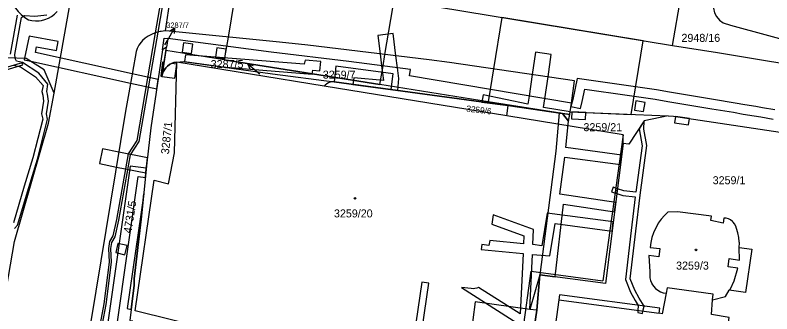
# Model space of a CAD drawing. Extents: x -756746 to -753363, y -1166406 to -1161727.
# Drawn here: x -755909.2 to -755748.4, y -1165191 to -1165127.5 of the extents above; entities that cross this region are included whole.
import ezdxf

# ---------------------------------------------------------------- set-up
doc = ezdxf.new("R2010")
doc.units = 0
for name, color, linetype in [('Hranice parcel', 7, 'Continuous'), ('Parcelní čísla', 7, 'Continuous'), ('Pop  PČ popisy', 7, 'Continuous'), ('Vnitřní kresba', 7, 'Continuous'), ('Věcná břemena k části', 7, 'Continuous'), ('Značky budov', 7, 'Continuous')]:
    doc.layers.add(name, color=color, linetype=linetype)

msp = doc.modelspace()

# ---------------------------------------------------------------- linework, layer by layer
at = {"layer": 'Hranice parcel'}
for p, q in [((-755769.54, -1165133.94), (-755766.57, -1165116.73)), ((-755875.39, -1165117.83), (-755877.29, -1165130.81)), ((-755825.06, -1165124.82), (-755769.54, -1165133.94)), ((-755876.75, -1165132.49), (-755877.04, -1165134.28)), ((-755878.06, -1165140.54), (-755877.04, -1165134.28)), ((-755877.04, -1165134.28), (-755877.89, -1165134.9)), ((-755874.87, -1165137.5), (-755875.5, -1165137.57)), ((-755843.53, -1165142.61), (-755874.87, -1165137.5)), ((-755804.76, -1165148.93), (-755843.53, -1165142.61)), ((-755804.45, -1165146.72), (-755841.44, -1165141.66)), ((-755791.28, -1165148.07), (-755791.02, -1165146.2)), ((-755804.76, -1165148.93), (-755804.45, -1165146.72)), ((-755791.64, -1165150), (-755791.28, -1165148.07)), ((-755791.28, -1165148.07), (-755770.48, -1165148.92)), ((-755770.48, -1165148.92), (-755775.54, -1165149.97))]:
    msp.add_line(p, q, dxfattribs=at)
for points in [[(-755758.91, -1165117.98), (-755760.83, -1165126.04), (-755760.61, -1165126.98), (-755760.19, -1165127.81), (-755759.59, -1165128.54), (-755758.8, -1165129.1), (-755757.26, -1165129.61), (-755733.01, -1165136.19), (-755732.05, -1165136.33), (-755731.04, -1165136.21), (-755730.07, -1165135.86), (-755729.34, -1165135.32), (-755728.62, -1165134.5), (-755728.19, -1165133.6), (-755713.35, -1165079.35)], [(-755910.31, -1165123.72), (-755909.97, -1165124.58), (-755909.53, -1165125.4), (-755909.12, -1165126.02), (-755908.54, -1165126.74), (-755907.88, -1165127.39), (-755907.15, -1165127.97), (-755906.37, -1165128.47), (-755905.61, -1165128.64), (-755904.84, -1165128.7), (-755904.07, -1165128.67), (-755903.6, -1165128.6), (-755902.85, -1165128.41), (-755902.13, -1165128.12), (-755901.45, -1165127.75), (-755900.83, -1165127.29), (-755900.27, -1165126.75)], [(-755877.29, -1165130.81), (-755878.2, -1165130.94), (-755878.35, -1165130.97), (-755879.24, -1165131.21), (-755880.09, -1165131.55), (-755880.91, -1165131.98), (-755881.54, -1165132.4), (-755882.1, -1165132.9), (-755882.45, -1165133.27), (-755882.89, -1165133.88), (-755883.24, -1165134.55), (-755883.51, -1165135.25)], [(-755791.02, -1165146.2), (-755790.34, -1165141.45), (-755816.92, -1165137.56), (-755821.22, -1165136.97), (-755847.01, -1165133.89), (-755853.05, -1165133.26), (-755876.49, -1165130.89), (-755877.29, -1165130.81)], [(-755877.89, -1165134.9), (-755877.52, -1165132.39), (-755876.75, -1165132.49)], [(-755791.02, -1165146.2), (-755825.4, -1165140.43), (-755825.17, -1165139.03), (-755838.29, -1165137.35), (-755854.77, -1165135.38), (-755876.75, -1165132.49)], [(-755877.89, -1165134.9), (-755880.34, -1165151.42), (-755881.22, -1165158.88), (-755882.39, -1165170.89), (-755883.89, -1165183.55), (-755883.92, -1165184.91), (-755884.84, -1165192.4), (-755884.19, -1165192.48)], [(-755769.54, -1165133.94), (-755760, -1165135.4), (-755753.16, -1165136.55), (-755743.32, -1165138.17), (-755734.31, -1165139.66)], [(-755935.43, -1165318.22), (-755932.53, -1165318.74), (-755929.85, -1165303.72), (-755931.34, -1165300.47), (-755916.93, -1165220.85), (-755915.16, -1165221.13), (-755913.98, -1165202.5), (-755909.35, -1165175.61), (-755902.08, -1165150.46), (-755900.91, -1165144.09), (-755903, -1165139.15), (-755906.87, -1165136.68), (-755910.86, -1165136.56), (-755912.62, -1165136.93)], [(-755883.51, -1165135.25), (-755885.03, -1165143.98), (-755885.71, -1165147.94), (-755893.08, -1165192.65), (-755884.25, -1165194.32)], [(-755860.68, -1165196.61), (-755860.62, -1165196.36), (-755860.56, -1165196.12), (-755883.68, -1165190.33), (-755879.65, -1165162.57), (-755876.64, -1165163.37), (-755875.31, -1165156.79), (-755874.87, -1165137.5)], [(-755875.5, -1165137.57), (-755875.99, -1165137.77), (-755876.24, -1165137.9), (-755876.74, -1165138.25), (-755877.18, -1165138.68), (-755877.55, -1165139.18), (-755877.66, -1165139.38), (-755877.91, -1165139.94), (-755878.06, -1165140.54)], [(-755874.87, -1165137.5), (-755873.46, -1165137.33), (-755854.49, -1165139.96), (-755841.44, -1165141.66)], [(-755841.44, -1165141.66), (-755841.91, -1165141.69), (-755842.25, -1165141.76), (-755842.62, -1165141.89), (-755842.96, -1165142.07), (-755843.36, -1165142.38), (-755843.53, -1165142.61)], [(-755804.45, -1165146.72), (-755792.92, -1165148.39), (-755791.64, -1165150)], [(-755780.01, -1165154.81), (-755780.06, -1165152.95), (-755804.76, -1165148.93)], [(-755770.48, -1165148.92), (-755769.36, -1165148.97), (-755738.16, -1165153.66)], [(-755775.54, -1165149.97), (-755778.83, -1165154.93), (-755780.01, -1165154.81)], [(-755780.01, -1165154.81), (-755783.79, -1165184.56), (-755797.72, -1165182.67), (-755798.37, -1165190.23), (-755799.5, -1165197.84), (-755799.61, -1165198.73), (-755801.85, -1165198.44), (-755803.34, -1165209.06), (-755804.06, -1165214.29), (-755806.28, -1165230.52)], [(-755770.51, -1165169.34), (-755771.27, -1165170.07), (-755771.96, -1165170.87), (-755772.58, -1165171.73), (-755772.68, -1165171.9), (-755773.19, -1165172.82), (-755773.61, -1165173.79), (-755773.94, -1165174.79), (-755774.18, -1165175.82), (-755774.31, -1165176.87)], [(-755758.66, -1165170.65), (-755758.81, -1165171.68), (-755761.43, -1165171.14), (-755761.25, -1165170.2), (-755768.45, -1165169.31), (-755770.51, -1165169.34)], [(-755755.35, -1165176.89), (-755755.34, -1165175.9), (-755755.35, -1165175.71), (-755755.46, -1165174.73), (-755755.67, -1165173.77), (-755755.98, -1165172.83), (-755756.11, -1165172.34), (-755756.34, -1165171.88), (-755756.65, -1165171.47), (-755756.79, -1165171.33), (-755757.2, -1165171.03), (-755757.66, -1165170.8), (-755758.15, -1165170.68), (-755758.66, -1165170.65)], [(-755774.31, -1165176.87), (-755772.24, -1165177.1), (-755772.44, -1165178.87), (-755774.55, -1165178.62), (-755774.34, -1165182.07)], [(-755761.02, -1165188.03), (-755758.32, -1165187.28), (-755757.48, -1165185.98), (-755757.26, -1165185.64), (-755756.46, -1165183.96), (-755755.67, -1165181.26), (-755757.71, -1165180.97), (-755757.53, -1165179.2), (-755755.32, -1165179.57), (-755755.35, -1165176.89)], [(-755774.34, -1165182.07), (-755774.39, -1165182.7), (-755774.34, -1165183.32), (-755774.19, -1165183.93), (-755773.95, -1165184.51), (-755773.91, -1165184.58), (-755773.57, -1165185.11), (-755773.15, -1165185.57), (-755772.66, -1165185.97), (-755772.11, -1165186.28), (-755771.53, -1165186.5), (-755770.91, -1165186.62)], [(-755761.02, -1165188.03), (-755760.94, -1165186.83), (-755770.69, -1165185.44), (-755770.91, -1165186.62)], [(-755770.91, -1165186.62), (-755771.73, -1165190.96), (-755772.41, -1165190.87), (-755772.25, -1165189.81), (-755793.57, -1165186.97), (-755793.71, -1165188.03), (-755799.67, -1165231.37)], [(-755755.74, -1165237.34), (-755749.86, -1165194.02), (-755750.36, -1165193.95), (-755757.66, -1165192.85), (-755757.5, -1165191.8), (-755761.24, -1165191.11), (-755761.02, -1165188.03)]]:
    msp.add_lwpolyline(points, dxfattribs=at)
at = {"layer": 'Pop  PČ popisy'}
for p, q in [((-755876.84, -1165132.86), (-755875.34, -1165130.26)), ((-755875.34, -1165130.26), (-755876.27, -1165130.88)), ((-755875.34, -1165130.26), (-755875.41, -1165131.38)), ((-755877.39, -1165133.8), (-755876.84, -1165132.86)), ((-755857.48, -1165139.86), (-755859.74, -1165137.89)), ((-755859.74, -1165137.89), (-755858.66, -1165138.17)), ((-755859.74, -1165137.89), (-755859.32, -1165138.93)), ((-755857.23, -1165140.07), (-755857.48, -1165139.86))]:
    msp.add_line(p, q, dxfattribs=at)
at = {"layer": 'Vnitřní kresba'}
for p, q in [((-755900.91, -1165144.09), (-755897.13, -1165122.79)), ((-755780.06, -1165152.95), (-755784.37, -1165183.99)), ((-755755.35, -1165176.89), (-755752.71, -1165177.26)), ((-755752.71, -1165177.26), (-755754.03, -1165186.47)), ((-755801.85, -1165198.44), (-755799.58, -1165181.93)), ((-755799.58, -1165181.93), (-755784.37, -1165183.99)), ((-755754.03, -1165186.47), (-755757.48, -1165185.98)), ((-755793.71, -1165188.03), (-755772.41, -1165190.87))]:
    msp.add_line(p, q, dxfattribs=at)
at = {"layer": 'Věcná břemena k části'}
for points in [[(-755874.36, -1165101.84), (-755879.42, -1165131.28), (-755883.35, -1165154.16), (-755885.17, -1165157), (-755887.63, -1165170.95), (-755888.43, -1165174.42), (-755889.12, -1165175.63), (-755889.34, -1165177.1), (-755889.23, -1165180.01), (-755890.38, -1165188.89), (-755891.11, -1165193.02)], [(-755874.36, -1165101.84), (-755879.42, -1165131.28), (-755883.35, -1165154.16), (-755885.17, -1165157), (-755887.63, -1165170.95), (-755888.43, -1165174.42), (-755889.12, -1165175.63), (-755889.34, -1165177.1), (-755889.23, -1165180.01), (-755890.38, -1165188.89)], [(-755890.62, -1165193.12), (-755889.88, -1165188.97), (-755888.73, -1165180.03), (-755888.84, -1165177.12), (-755888.64, -1165175.79), (-755887.96, -1165174.6), (-755887.14, -1165171.05), (-755884.69, -1165157.2), (-755882.87, -1165154.32), (-755878.8, -1165131.08), (-755874.23, -1165104.06)], [(-755890.62, -1165193.12), (-755889.88, -1165188.97), (-755888.73, -1165180.03), (-755888.84, -1165177.12), (-755888.64, -1165175.79), (-755887.96, -1165174.6), (-755887.14, -1165171.05), (-755884.69, -1165157.2), (-755882.87, -1165154.32), (-755878.8, -1165131.08), (-755874.23, -1165104.06)], [(-755908.74, -1165127.48), (-755910.24, -1165135.8)], [(-755909.3, -1165172.82), (-755908.66, -1165172.17), (-755906.28, -1165164.15), (-755904.47, -1165158.12), (-755902.28, -1165149.64), (-755902.56, -1165148.44), (-755902.12, -1165145.79), (-755902.34, -1165144.27), (-755902.49, -1165143.72), (-755902.21, -1165142.2), (-755904.15, -1165139.82), (-755907.62, -1165137.57), (-755908.9, -1165137.27), (-755909.14, -1165136.86), (-755909.16, -1165136.61), (-755909.24, -1165135.84), (-755907.82, -1165128), (-755907.49, -1165127.72), (-755907.2, -1165127.6), (-755905.02, -1165127.73), (-755902.45, -1165127.4)], [(-755907.54, -1165138.08), (-755907.68, -1165137.6), (-755913.81, -1165139.42)], [(-755913.32, -1165139.79), (-755907.54, -1165138.08)], [(-755909.56, -1165138.15), (-755908.02, -1165138.51), (-755904.83, -1165140.58), (-755903.27, -1165142.48), (-755903.51, -1165143.76), (-755903.32, -1165144.47), (-755903.14, -1165145.77), (-755903.58, -1165148.48), (-755903.3, -1165149.64), (-755905.43, -1165157.84), (-755907.24, -1165163.87), (-755909.54, -1165171.65)], [(-755747.8, -1165147.63), (-755750.43, -1165147.17), (-755751.87, -1165146.91), (-755754.16, -1165146.56), (-755756.25, -1165146.17), (-755760.84, -1165145.42), (-755770.2, -1165143.85), (-755772.91, -1165143.4), (-755778.92, -1165142.49), (-755789.8, -1165140.99), (-755790.69, -1165145.45), (-755791.11, -1165146.88), (-755789.09, -1165147.37), (-755788.73, -1165145.87), (-755788.2, -1165143.23), (-755779.2, -1165144.47), (-755773.23, -1165145.38), (-755770.52, -1165145.83), (-755761.16, -1165147.4), (-755756.59, -1165148.15), (-755754.5, -1165148.54), (-755752.19, -1165148.89), (-755750.77, -1165149.13), (-755748.16, -1165149.59)], [(-755887.59, -1165193.69), (-755883.08, -1165161.81), (-755881.53, -1165162.03), (-755881.33, -1165160.04), (-755884.78, -1165159.57), (-755889.56, -1165193.32)], [(-755890.38, -1165188.89), (-755891.11, -1165193.02)]]:
    msp.add_lwpolyline(points, dxfattribs=at)
for points in [[(-755864.76, -1165136.99), (-755831.69, -1165142.23), (-755831.03, -1165138.28), (-755830.63, -1165135.85), (-755828.98, -1165125.95), (-755828.67, -1165124.16), (-755828.6, -1165123.74), (-755829.69, -1165123.57), (-755861.7, -1165118.29), (-755861.98, -1165120), (-755863.97, -1165132.16), (-755864.29, -1165134.13)], [(-755805.79, -1165127.99), (-755807.56, -1165138.93), (-755808.26, -1165143.31), (-755808.68, -1165145.89), (-755791.38, -1165148.63), (-755791.28, -1165148.07), (-755778.36, -1165148.6), (-755775.76, -1165132.92)], [(-755827.69, -1165140.94), (-755827.97, -1165138.67), (-755828.29, -1165136.13), (-755828.88, -1165131.41), (-755832.15, -1165131.81), (-755831.66, -1165135.72), (-755831.35, -1165138.24), (-755830.96, -1165141.36), (-755837.26, -1165140.84), (-755837.45, -1165142.21), (-755827.89, -1165143.51)], [(-755884.33, -1165139.98), (-755904.88, -1165135.47), (-755904.63, -1165134.25), (-755900.42, -1165135.04), (-755900.05, -1165133.08), (-755906.19, -1165131.93), (-755907.17, -1165136.67), (-755907.24, -1165137.01), (-755905.89, -1165137.3), (-755884.68, -1165141.96), (-755879.12, -1165143.18), (-755878.82, -1165141.19)], [(-755873.41, -1165133.39), (-755873.71, -1165135.37), (-755871.73, -1165135.66), (-755871.43, -1165133.68)], [(-755878.06, -1165140.54), (-755877.94, -1165140.04), (-755877.75, -1165139.56), (-755877.5, -1165139.11), (-755877.2, -1165138.7), (-755876.83, -1165138.33), (-755876.43, -1165138.02), (-755875.98, -1165137.76), (-755875.5, -1165137.57), (-755874.87, -1165137.5), (-755873.46, -1165137.33), (-755854.49, -1165139.96), (-755841.44, -1165141.66), (-755804.45, -1165146.72), (-755792.92, -1165148.39), (-755808.68, -1165145.89), (-755831.69, -1165142.23), (-755864.76, -1165136.99), (-755877.16, -1165135.03)], [(-755864.35, -1165134.74), (-755866.33, -1165134.44), (-755866.63, -1165136.42), (-755864.65, -1165136.71)], [(-755847.6, -1165137.03), (-755847.76, -1165137.89), (-755873.02, -1165135.9), (-755873.2, -1165137.37), (-755864.45, -1165138.58), (-755846.1, -1165140.03), (-755845.95, -1165139.2), (-755844.44, -1165139.35), (-755844.25, -1165137.35)], [(-755796.66, -1165145.25), (-755795.99, -1165140.62), (-755795.29, -1165135.88), (-755798.65, -1165135.39), (-755799.35, -1165140.13), (-755800.02, -1165144.69), (-755800.28, -1165146.44), (-755809.74, -1165144.46), (-755810.04, -1165145.96), (-755804.45, -1165146.72), (-755792.92, -1165148.39), (-755791.64, -1165150), (-755791.28, -1165148.07), (-755796.94, -1165147.13)], [(-755877.57, -1165137.56), (-755877.87, -1165137.52), (-755878.26, -1165140.5), (-755878.06, -1165140.54)], [(-755875.29, -1165140.9), (-755874.87, -1165137.91), (-755875.99, -1165137.77), (-755876.43, -1165138.02), (-755876.83, -1165138.32), (-755877.18, -1165138.68), (-755877.49, -1165139.09), (-755877.75, -1165139.55), (-755877.94, -1165140.03), (-755878.06, -1165140.54)], [(-755841.44, -1165141.66), (-755829.32, -1165143.32), (-755828.85, -1165139.94), (-755841.07, -1165138.33)], [(-755777.3, -1165145.69), (-755777.65, -1165147.66), (-755775.68, -1165148.01), (-755775.33, -1165146.04)], [(-755780.58, -1165159.27), (-755780.33, -1165157.29), (-755792.22, -1165155.66), (-755791.64, -1165150), (-755792.92, -1165148.39), (-755793.63, -1165148.29), (-755794.3, -1165156.41), (-755797.72, -1165182.67), (-755794.45, -1165183.11), (-755792.71, -1165167.69), (-755781.86, -1165169.33), (-755781.6, -1165167.35), (-755793.51, -1165165.54), (-755792.45, -1165157.65)], [(-755792.92, -1165148.39), (-755791.64, -1165150), (-755791.38, -1165148.63)], [(-755788.03, -1165149.71), (-755787.94, -1165148.21), (-755790.96, -1165148.08), (-755791.03, -1165149.56)], [(-755766.12, -1165150.81), (-755765.93, -1165149.49), (-755768.91, -1165149.04), (-755769.09, -1165150.41)], [(-755776.66, -1165151.66), (-755776, -1165155.24), (-755777.37, -1165165.14), (-755779.88, -1165164.84), (-755781.23, -1165164.39), (-755781.36, -1165165.4), (-755780.1, -1165165.82), (-755777.49, -1165166.14), (-755778.3, -1165173.29), (-755779.54, -1165183.69), (-755778.44, -1165186.4), (-755777.5, -1165188.15), (-755776.86, -1165189.2), (-755776.91, -1165190.27), (-755776.93, -1165190.73), (-755775.94, -1165190.88), (-755775.83, -1165190.41), (-755775.57, -1165189.37), (-755776.64, -1165187.65), (-755777.54, -1165185.98), (-755778.52, -1165183.55), (-755777.3, -1165173.41), (-755776.44, -1165165.77), (-755774.98, -1165155.22), (-755775.63, -1165151.76), (-755775.54, -1165149.97)], [(-755881.43, -1165161.03), (-755881.1, -1165157.83), (-755887.14, -1165156.62), (-755890.64, -1165155.92), (-755891.26, -1165159.06), (-755887.66, -1165159.78)], [(-755885.4, -1165189.86), (-755884.55, -1165190.07), (-755883.92, -1165184.91), (-755883.89, -1165183.55), (-755882.39, -1165170.89), (-755881.86, -1165165.5)], [(-755781.36, -1165165.4), (-755781.23, -1165164.39), (-755782.18, -1165164.08), (-755782.49, -1165165.03)], [(-755812.32, -1165185.62), (-755814.37, -1165185.36), (-755799.1, -1165195.14), (-755798.37, -1165190.23), (-755799.87, -1165190.03), (-755799.29, -1165178.36), (-755795.61, -1165178.69), (-755794.46, -1165171.8), (-755782.38, -1165173.43), (-755782.12, -1165171.45), (-755796.17, -1165169.56), (-755797.29, -1165176.54), (-755799.2, -1165176.28), (-755799.05, -1165173.03), (-755807.64, -1165169.92), (-755807.92, -1165171.95), (-755801.12, -1165174.41), (-755801.19, -1165176.09), (-755808.38, -1165175.37), (-755808.53, -1165176.47), (-755810.03, -1165176.26), (-755810.18, -1165177.33), (-755801.28, -1165178.16), (-755801.9, -1165190.97), (-755810.77, -1165185.38), (-755811.14, -1165185.53), (-755811.53, -1165185.62), (-755811.92, -1165185.65)], [(-755885.42, -1165176.46), (-755887.37, -1165176), (-755887.83, -1165177.95), (-755885.88, -1165178.41)], [(-755798.37, -1165190.23), (-755797.72, -1165182.67), (-755799.87, -1165190.03), (-755811.43, -1165188.46), (-755812.46, -1165196.09), (-755799.5, -1165197.84)], [(-755802.46, -1165202.79), (-755802.25, -1165201.3), (-755823.22, -1165197.58), (-755821.34, -1165184.46), (-755822.82, -1165184.27), (-755824.91, -1165198.81)]]:
    msp.add_lwpolyline(points, close=True, dxfattribs=at)
at = {"layer": 'Značky budov'}
for centre in [(-755837.01, -1165166.45), (-755764.56, -1165177.39)]:
    msp.add_circle(centre, 0.175, dxfattribs=at)

# ---------------------------------------------------------------- texts
at = {"layer": 'Parcelní čísla'}
for s, height, p in [('3287/7', 1.139, (-755877.09, -1165130.2)), ('2948/16', 1.7, (-755767.64, -1165133.17)), ('3287/5', 1.7, (-755867.65, -1165138.75)), ('3259/7', 1.7, (-755843.83, -1165140.99)), ('3259/21', 1.7, (-755788.46, -1165152.16)), ('3259/1', 1.7, (-755761.01, -1165163.44)), ('3259/20', 1.7, (-755841.46, -1165170.49)), ('3259/3', 1.7, (-755768.78, -1165181.58))]:
    msp.add_text(s, height=height, dxfattribs=at).set_placement(p)
for s, height, rotation, p in [('3259/6', 1.309, 353, (-755813.4, -1165147.97)), ('3287/1', 1.7, 84, (-755876.53, -1165157.14)), ('4731/5', 1.7, 81, (-755884.51, -1165173.95))]:
    msp.add_text(s, height=height, rotation=rotation, dxfattribs=at).set_placement(p)

doc.saveas('drawing.dxf')
